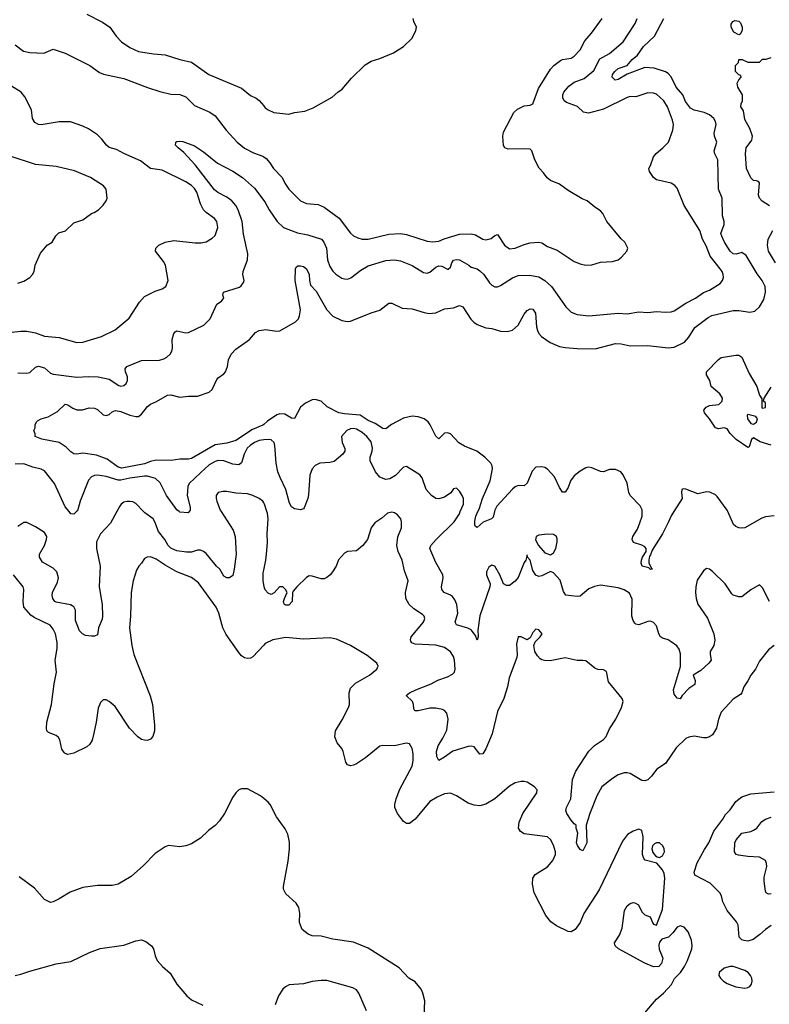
# Model space of a CAD drawing. Header units: inches. Extents: x 1678809 to 1859548, y 384609 to 522868.
# Tile 361 of 386: x 1798342 to 1803436, y 496653 to 503341. Entities that reach past the tile are written whole.
import ezdxf

# ---------------------------------------------------------------- set-up
doc = ezdxf.new("R2010")
doc.units = ezdxf.units.IN
doc.header["$MEASUREMENT"] = 0
for name, color, linetype in [('B7499', 7, 'Continuous'), ('B7590', 7, 'Continuous'), ('B8409', 7, 'Continuous'), ('B8500', 7, 'Continuous')]:
    doc.layers.add(name, color=color, linetype=linetype)

msp = doc.modelspace()

# ---------------------------------------------------------------- linework, layer by layer
at = {"layer": 'B7499', "color": 5}
for points, elevation in [([(1799001.6, 500000), (1798959.1, 499920.9), (1798890, 499849.5), (1798864.8, 499795.2), (1798864, 499750), (1798889.3, 499629.3), (1798882.2, 499490), (1798901.8, 499370), (1798904.7, 499290), (1798901.3, 499270), (1798877, 499210), (1798870, 499164), (1798850, 499153.2), (1798830, 499153.2), (1798790, 499159), (1798768.7, 499170), (1798749.2, 499190), (1798720.5, 499260.5), (1798720.4, 499330), (1798710, 499353.6), (1798687.7, 499367.7), (1798590, 499385.7), (1798580.9, 499390), (1798566, 499410), (1798562, 499430), (1798565.4, 499450), (1798599.4, 499520.6), (1798605.1, 499550), (1798593.5, 499590), (1798583, 499603), (1798570, 499615.1), (1798495.8, 499655.8), (1798475.8, 499690), (1798476.4, 499710), (1798509.7, 499770), (1798524.2, 499810), (1798526.2, 499830), (1798510, 499858.9), (1798450, 499897.3), (1798390, 499925.1), (1798370, 499927), (1798330, 499899.5)], 460), ([(1798727.3, 500000), (1798710, 499982.9), (1798690, 499986), (1798678.1, 500000)], 440), ([(1799710.7, 500000), (1799793.5, 499873.5), (1799806.5, 499830), (1799812.8, 499710), (1799799.5, 499610), (1799790, 499565.2), (1799768.7, 499551.3), (1799750, 499551.1), (1799730, 499561.1), (1799702.4, 499610), (1799679.1, 499630), (1799610, 499714.8), (1799590, 499729.8), (1799570, 499738.2), (1799550, 499738.2), (1799510, 499724.8), (1799476.3, 499723.7), (1799410, 499733.5), (1799370, 499752), (1799350.6, 499770), (1799328.2, 499810), (1799284.5, 499864.5), (1799260.6, 499930), (1799248.5, 499950), (1799191.3, 499991.3), (1799183, 500000)], 460), ([(1799492.8, 500000), (1799487.3, 499992.7), (1799430, 499997.3), (1799426.1, 500000)], 440), ([(1800000, 499093), (1799925.8, 499014.3), (1799910, 499005.3), (1799890, 499002), (1799870, 499007.3), (1799850, 499021.1), (1799830, 499043.5), (1799744.3, 499164.3), (1799721.6, 499210), (1799694.5, 499310), (1799676.5, 499350), (1799556.3, 499516.3), (1799510, 499552.3), (1799410, 499592.1), (1799330, 499636.4), (1799270, 499676), (1799230, 499692.8), (1799208.5, 499691.5), (1799190, 499682.7), (1799170.5, 499650), (1799150.5, 499630), (1799136.7, 499603.3), (1799113.4, 499530), (1799098.3, 499450), (1799094.7, 499290), (1799086.9, 499210), (1799103.2, 499090), (1799118.5, 499030), (1799228.5, 498748.5), (1799245.2, 498690), (1799258.5, 498550), (1799257.8, 498510), (1799247.1, 498472.9), (1799230, 498454.7), (1799210, 498445.6), (1799190, 498446.5), (1799170, 498452.5), (1799144.8, 498470), (1799089, 498530), (1798990, 498675.4), (1798950, 498711.1), (1798930, 498720.5), (1798910, 498722), (1798890, 498702.7), (1798874, 498666), (1798861.8, 498570), (1798845.9, 498494.1), (1798833.5, 498446.5), (1798819.5, 498420.5), (1798798.3, 498401.7), (1798710, 498360.3), (1798670, 498351), (1798650, 498356.3), (1798642.9, 498362.9), (1798627.4, 498387.4), (1798614, 498450), (1798605.5, 498465.5), (1798590, 498479.1), (1798538.6, 498498.6), (1798527.1, 498510), (1798523.1, 498530), (1798527, 498570), (1798557.8, 498690), (1798575, 498830), (1798590.8, 498910), (1798582.2, 498990), (1798595.5, 499070), (1798596.5, 499110), (1798584.8, 499170), (1798570, 499201.6), (1798549.1, 499229.1), (1798439.8, 499279.8), (1798417.8, 499297.8), (1798370.8, 499350), (1798364.2, 499390), (1798370.8, 499470), (1798366, 499490), (1798299.7, 499570)], 480), ([(1800000, 499504.2), (1799995.8, 499530), (1799995.8, 499584.2), (1800000, 499602.7)], 460), ([(1800000, 498051.2), (1799977.2, 498070), (1799890, 498117), (1799850, 498117), (1799830, 498109.3), (1799810, 498089.3), (1799790, 498061.2), (1799734.4, 497950), (1799699.4, 497900.6), (1799671.3, 497868.7), (1799625.4, 497834.6), (1799570, 497781.6), (1799510, 497742.9), (1799470, 497729.5), (1799430, 497723.7), (1799352.9, 497732.9), (1799330, 497722.7), (1799262.3, 497677.7), (1799183.9, 497596.1), (1799099.2, 497520.8), (1799010, 497469.4), (1798970, 497459.5), (1798870, 497460.9), (1798770, 497446.6), (1798684.4, 497415.6), (1798610, 497369.4), (1798570, 497349.4), (1798550, 497346), (1798510, 497365.2), (1798441.6, 497441.6), (1798338.9, 497518.9)], 520), ([(1798310, 496848.8), (1798350, 496857.6), (1798410, 496879.3), (1798590, 496928), (1798690, 496943.8), (1798815.7, 497004.3), (1798887.9, 497032.1), (1799050, 497054.6), (1799130, 497084.6), (1799170.3, 497090.3), (1799199.3, 497079.3), (1799237.1, 497050), (1799250.2, 497030.2), (1799262.6, 496982.6), (1799277, 496950), (1799312.4, 496910), (1799364.1, 496864.1), (1799410, 496790.3), (1799477.4, 496710), (1799510, 496684.9), (1799586.8, 496646.8)], 520)]:
    msp.add_lwpolyline(points, dxfattribs=dict(at, elevation=elevation))
at = {"layer": 'B7590', "color": 5}
for points, elevation in [([(1798798.4, 503378.4), (1798905.5, 503325.5), (1798953.4, 503290), (1798996.4, 503230), (1799034.4, 503190), (1799090, 503151.8), (1799150, 503126.5), (1799250, 503110.3), (1799330, 503102.8), (1799430, 503070.3), (1799510, 503053.1), (1799628, 502970), (1799850, 502877.4), (1799910, 502827), (1799950, 502808.2), (1799970, 502792.7), (1800000, 502755.4)], 480), ([(1798310.7, 503170), (1798368.7, 503128.7), (1798410, 503119.3), (1798506.3, 503113.7), (1798570, 503141), (1798650, 503114), (1798818.8, 503030), (1798883.1, 502983.1), (1798910.3, 502970.3), (1799050, 502942), (1799210, 502881.3), (1799294.4, 502854.4), (1799370, 502836), (1799430, 502833.2), (1799470, 502817.2), (1799530, 502758.3), (1799634, 502714), (1799670, 502688.9), (1799745.7, 502590), (1799820.3, 502510), (1799868.8, 502468.8), (1799930, 502437.7), (1799993.6, 502413.6), (1800000, 502409.3)], 460), ([(1798250, 501214.6), (1798350, 501226), (1798390, 501225.7), (1798450, 501214.9), (1798510, 501192.7), (1798610, 501182.4), (1798730, 501148.9), (1798770, 501151.6), (1798897.2, 501190), (1798990, 501234.6), (1799085.7, 501314.3), (1799156.4, 501423.6), (1799190, 501461.5), (1799262.3, 501497.7), (1799310, 501513.4), (1799335.1, 501530), (1799351, 501570), (1799333.3, 501673.3), (1799319.5, 501699.5), (1799263.7, 501770), (1799267.6, 501790), (1799287, 501810), (1799329.8, 501830.2), (1799390, 501840.7), (1799535.1, 501824.9), (1799575.1, 501824.9), (1799608.2, 501831.8), (1799650, 501857.1), (1799670, 501874.8), (1799687.6, 501930), (1799681.6, 501970), (1799666, 501990), (1799610, 502030.8), (1799591, 502051), (1799570.4, 502090.4), (1799545.2, 502170), (1799530, 502195), (1799510, 502216.3), (1799470, 502240.2), (1799310, 502318.9), (1799230, 502329.8), (1799162.1, 502382.1), (1799050, 502431.7), (1799000.4, 502460.4), (1798950, 502474.4), (1798930.9, 502490), (1798899.8, 502530), (1798870, 502559.2), (1798810, 502600.9), (1798770, 502619.2), (1798686.7, 502646.7), (1798610, 502647.7), (1798488.2, 502628.2), (1798468.7, 502630), (1798444.2, 502644.2), (1798429.6, 502669.6), (1798420.9, 502730), (1798377.7, 502817.7), (1798352, 502850), (1798286, 502890)], 460), ([(1798330, 500943.1), (1798390, 500940.2), (1798410, 500946), (1798450, 500981.5), (1798470, 500989.1), (1798510, 500976.9), (1798550, 500940.3), (1798570, 500932.7), (1798730, 500912.4), (1798810, 500918.2), (1798876, 500916), (1798950, 500898.7), (1799015.9, 500855.9), (1799030, 500851.3), (1799050, 500856.5), (1799064.4, 500870), (1799074, 500890), (1799075, 500915.1), (1799061.6, 500950), (1799059.5, 500970), (1799070, 500986.8), (1799170, 501027.4), (1799291.1, 501028.9), (1799322.4, 501037.6), (1799341.2, 501050), (1799365.2, 501070), (1799375.1, 501090), (1799379.6, 501110), (1799378.7, 501170), (1799389.6, 501210.4), (1799398.6, 501221.4), (1799410, 501227.3), (1799470, 501214), (1799490, 501217.3), (1799594.3, 501265.7), (1799636, 501310), (1799681.2, 501410), (1799712.3, 501430), (1799729, 501450), (1799722, 501470), (1799726, 501490), (1799835.6, 501524.4), (1799847.3, 501532.7), (1799863.7, 501556.3), (1799866.6, 501570), (1799858.7, 501610), (1799859.7, 501630), (1799889.8, 501710), (1799892, 501750), (1799863.7, 501883.7), (1799854, 501970), (1799826, 502050), (1799810, 502078.8), (1799783.1, 502110), (1799750, 502135), (1799687.6, 502167.6), (1799665.7, 502185.7), (1799534.9, 502354.9), (1799458.3, 502438.3), (1799418.4, 502470), (1799401.6, 502490), (1799402.7, 502510), (1799410, 502514.4), (1799430, 502517.4), (1799450, 502514.3), (1799530, 502483.7), (1799590, 502443.1), (1799687.2, 502367.2), (1799790, 502313), (1799854.9, 502270), (1799936.5, 502196.5), (1800000, 502113.4)], 440), ([(1798330, 501550.8), (1798370, 501566), (1798410, 501591.3), (1798428.7, 501610), (1798439, 501630), (1798446.3, 501673.7), (1798484.1, 501755.9), (1798528.7, 501810), (1798562, 501830), (1798587.2, 501872.8), (1798607, 501893), (1798652.1, 501907.9), (1798710, 501961), (1798770, 501981), (1798830, 502024.7), (1798848.9, 502031.1), (1798878, 502050), (1798910, 502082), (1798928.7, 502110), (1798935.3, 502130), (1798929, 502190), (1798911.9, 502211.9), (1798822, 502270), (1798714.2, 502314.2), (1798590, 502343.7), (1798450, 502358), (1798270, 502417.7)], 480), ([(1800000, 500592.3), (1799993.4, 500586.6), (1799923.2, 500556.8), (1799810, 500482.8), (1799750, 500464.9), (1799670, 500454.8), (1799510, 500361.8), (1799490, 500356.4), (1799430, 500356.2), (1799371.7, 500348.3), (1799270, 500348.7), (1799230, 500340.2), (1799190, 500325), (1799035.8, 500295.8), (1799010, 500301.1), (1798937.2, 500357.2), (1798864.5, 500384.5), (1798770, 500396.5), (1798730, 500389.8), (1798710, 500393.3), (1798690, 500406), (1798657.7, 500437.7), (1798610, 500469.7), (1798492.5, 500492.5), (1798448, 500510), (1798447.3, 500527.3), (1798438, 500550), (1798448, 500570), (1798448, 500590), (1798455.3, 500610), (1798463.2, 500616.8), (1798488, 500630), (1798535.1, 500644.9), (1798599.3, 500680.7), (1798650, 500730.3), (1798670, 500726), (1798702.2, 500702.2), (1798730, 500691.3), (1798768.8, 500691.2), (1798814.2, 500705.9), (1798850, 500702.3), (1798870, 500693.6), (1798910, 500657.8), (1798930, 500651.9), (1798950, 500658.6), (1798970, 500677.2), (1798993.9, 500686.1), (1799030, 500679), (1799090, 500655.4), (1799130, 500645.2), (1799150, 500646.3), (1799170, 500661.8), (1799210, 500713.5), (1799229.9, 500730.1), (1799272.6, 500747.4), (1799345.6, 500790), (1799370, 500792.7), (1799430, 500776.6), (1799490, 500785.2), (1799550, 500785.1), (1799630, 500812), (1799649.8, 500830), (1799681.7, 500898.3), (1799690.8, 500909.2), (1799730, 500935.2), (1799740.7, 500950), (1799753.6, 500986.4), (1799760.2, 501030), (1799779.9, 501070), (1799810, 501103.2), (1799903.9, 501170), (1799943.5, 501216.5), (1799969.4, 501230), (1800000, 501235.4)], 420), ([(1800000, 500486.7), (1799970, 500483), (1799937.4, 500470), (1799907.2, 500450), (1799888, 500430), (1799866.5, 500390), (1799848.3, 500331.7), (1799830, 500318), (1799790, 500322), (1799730, 500344.9), (1799690, 500347), (1799670, 500341.3), (1799630, 500317.3), (1799570, 500264.5), (1799494.3, 500190), (1799483.9, 500170), (1799479.8, 500110), (1799500.7, 500030), (1799500.3, 500010), (1799492.8, 500000)], 440), ([(1798678.1, 500000), (1798650, 500033), (1798578.3, 500190), (1798510, 500276.9), (1798488.7, 500288.7), (1798430, 500301.4), (1798370, 500323.5), (1798310, 500322.3)], 440), ([(1799426.1, 500000), (1799410, 500011.3), (1799339.8, 500110), (1799295.9, 500195.9), (1799264.7, 500224.7), (1799210, 500240.2), (1799190, 500241.2), (1799090, 500228.1), (1799030, 500212.6), (1799010, 500212.7), (1798930, 500239.3), (1798870, 500247.1), (1798850, 500244.8), (1798830, 500235.6), (1798810, 500213), (1798751.9, 500070), (1798733.7, 500006.3), (1798727.3, 500000)], 440), ([(1800000, 500060.1), (1799994.7, 500070), (1799969.8, 500089.8), (1799926, 500110), (1799890, 500120.3), (1799810, 500126.4), (1799750, 500136.4), (1799723.1, 500136.9), (1799691.3, 500130), (1799678, 500110), (1799676.4, 500090), (1799681.3, 500070), (1799704.2, 500010), (1799710.7, 500000)], 460), ([(1799183, 500000), (1799130, 500056.2), (1799110, 500066), (1799090, 500068.3), (1799070, 500069.7), (1799050, 500063.5), (1799030.4, 500050), (1799022, 500038), (1799001.6, 500000)], 460)]:
    msp.add_lwpolyline(points, dxfattribs=dict(at, elevation=elevation))
at = {"layer": 'B8409', "color": 5}
for points, elevation in [([(1800000, 499602.7), (1800015.3, 499670), (1800019.7, 499710), (1800026.2, 499790), (1800024.2, 499850), (1800029.8, 499950), (1800025.7, 499990), (1800022.3, 500000)], 460), ([(1803470.2, 499089.8), (1803430, 499062), (1803370, 498983.7), (1803343.1, 498930), (1803310.4, 498890), (1803290.4, 498850), (1803262.6, 498810), (1803250.3, 498770), (1803241.4, 498758.6), (1803190, 498726.2), (1803110, 498638.7), (1803090.2, 498589.8), (1803078.6, 498530), (1803050, 498484.7), (1803030.2, 498469.8), (1803010, 498463.9), (1802990, 498463.1), (1802925.7, 498474.3), (1802890, 498468.4), (1802870, 498459.1), (1802804.4, 498395.6), (1802730.2, 498289.8), (1802672, 498250), (1802636.3, 498203.7), (1802610, 498178.3), (1802590, 498170.9), (1802570, 498172.9), (1802490, 498220.9), (1802470, 498226.2), (1802450, 498225.3), (1802410, 498212), (1802370, 498187.4), (1802298, 498130), (1802263.2, 498070), (1802216.9, 497950), (1802191.8, 497870), (1802195.4, 497750), (1802170, 497696), (1802150, 497706), (1802132.5, 497732.5), (1802126.8, 497750), (1802135.8, 497815.8), (1802122.7, 497850), (1802124, 497870), (1802110, 497879.3), (1802090, 497903.6), (1802059.8, 497950), (1802054.2, 497970), (1802057.6, 497990), (1802086.5, 498050), (1802099.3, 498180.7), (1802122.2, 498237.8), (1802210, 498373.4), (1802248.5, 498411.5), (1802310, 498453.1), (1802328.1, 498471.9), (1802350, 498523.8), (1802394.3, 498590), (1802431.3, 498670), (1802442.9, 498710), (1802437, 498730), (1802344.6, 498844.6), (1802330, 498913.2), (1802310, 498924.5), (1802270, 498928), (1802250, 498937.4), (1802190, 498985.6), (1802170, 498989.6), (1802130, 498987.8), (1802050, 499006), (1801946.5, 498986.5), (1801907.8, 498987.8), (1801890, 498992.3), (1801880.1, 499000.1), (1801860.7, 499020.7), (1801843.6, 499050), (1801837, 499090), (1801844.1, 499115.9), (1801879.3, 499150), (1801891.8, 499170), (1801870, 499197.6), (1801850, 499202), (1801830, 499179.3), (1801810, 499142), (1801790.8, 499129.2), (1801750, 499149), (1801730, 499148.7), (1801718.4, 499101.6), (1801723.6, 499030), (1801719.6, 499010), (1801668, 498870), (1801656.5, 498810), (1801631.3, 498730), (1801590, 498642.7), (1801552.4, 498490), (1801510, 498389.2), (1801490, 498355.1), (1801470, 498352.7), (1801430, 498402.7), (1801410, 498407.3), (1801390, 498404.7), (1801286.2, 498373.8), (1801230, 498331.2), (1801189.7, 498309.7), (1801176.6, 498336.6), (1801174.7, 498370), (1801186.4, 498410), (1801218.3, 498461.7), (1801243.9, 498516.1), (1801254.2, 498590), (1801243.9, 498630), (1801230, 498648.2), (1801215.8, 498655.8), (1801170, 498665.8), (1801130, 498664.4), (1801050, 498646), (1801027.5, 498647.5), (1801020.3, 498660.3), (1801017.8, 498690), (1801010.8, 498710), (1800967.6, 498750), (1800991.8, 498770), (1801033.6, 498790), (1801137.6, 498830), (1801183.7, 498856.3), (1801250, 498878.5), (1801283.5, 498896.5), (1801295.8, 498910), (1801301.7, 498930), (1801296, 498990), (1801290, 499016), (1801270, 499047.3), (1801230, 499076.4), (1801170, 499093), (1801030, 499099.1), (1801007.7, 499107.7), (1801000.6, 499120.6), (1800997.2, 499130), (1801002, 499150), (1801087.1, 499250), (1801094.3, 499274.3), (1801091.2, 499290), (1801080.3, 499300.3), (1801020.8, 499340.7), (1800989.4, 499369.4), (1800966.3, 499410), (1800963.5, 499450), (1800981.5, 499530), (1800957.8, 499597.8), (1800940.4, 499670), (1800913.1, 499730), (1800904.7, 499770), (1800911.9, 499828.1), (1800937, 499890), (1800937.2, 499930), (1800933.2, 499950), (1800910, 499977.2), (1800890, 499991.8), (1800870, 499996.2), (1800841, 499990), (1800803.5, 499956.5), (1800755.3, 499924.7), (1800731, 499890), (1800704.9, 499810), (1800673.4, 499770), (1800630, 499734), (1800570.5, 499729.5), (1800550, 499717.2), (1800508.5, 499671.5), (1800492.7, 499630), (1800468.2, 499590), (1800452.7, 499570), (1800430, 499551.6), (1800410, 499543.5), (1800390, 499543.1), (1800330, 499562.6), (1800310, 499563.5), (1800290, 499553.3), (1800224.9, 499490), (1800200.9, 499459.1), (1800196.3, 499450), (1800192.9, 499390), (1800170, 499363.6), (1800150, 499365.1), (1800141.2, 499370), (1800138, 499378), (1800135.1, 499390), (1800140.9, 499410), (1800159, 499450), (1800149, 499470), (1800130, 499489), (1800106.8, 499490), (1800072.2, 499447.8), (1800050, 499437.6), (1800030, 499446.6), (1800010, 499468), (1800002.3, 499490), (1800000, 499504.2)], 460), ([(1803438.7, 499390), (1803390, 499482), (1803370, 499502), (1803310, 499469.2), (1803250, 499422), (1803230, 499420.7), (1803191.8, 499431.8), (1803181.2, 499441.2), (1803137.2, 499510), (1803050, 499594), (1803030, 499608.7), (1803010, 499614), (1802990, 499598), (1802945.5, 499534.5), (1802936.3, 499490), (1802934.9, 499450), (1802938.4, 499410), (1802950.3, 499370.3), (1803016.3, 499276.3), (1803058.4, 499170), (1803065.8, 499125.8), (1803059.5, 499090), (1803035.3, 499050), (1803034, 499030), (1803040.4, 498990), (1803024.9, 498970), (1802970, 498920.4), (1802919.1, 498890), (1802932.5, 498852.5), (1802930, 498825.6), (1802890, 498799.6), (1802843.8, 498750), (1802830, 498729.2), (1802810, 498732), (1802790, 498760.9), (1802785.3, 498790), (1802832.6, 498947.4), (1802833.5, 499033.5), (1802824.8, 499064.8), (1802807.3, 499087.3), (1802770, 499115.6), (1802750, 499128.5), (1802710, 499139.8), (1802697.4, 499150), (1802685.6, 499170), (1802670, 499223.7), (1802650, 499246.3), (1802630, 499254.8), (1802610, 499254.2), (1802550, 499231.8), (1802530, 499235.1), (1802522.8, 499242.8), (1802510, 499261.2), (1802501.3, 499290), (1802504.9, 499404.9), (1802485.3, 499445.3), (1802450, 499467.8), (1802410, 499481.6), (1802290, 499499.7), (1802247.6, 499492.4), (1802210, 499476.2), (1802150, 499426), (1802130, 499422.4), (1802052.7, 499432.7), (1802036.6, 499456.6), (1802014.2, 499534.2), (1801970, 499584), (1801950, 499593.2), (1801890, 499562.9), (1801870, 499559.6), (1801850, 499567.6), (1801830, 499600.9), (1801810, 499669.2), (1801793.2, 499690), (1801790, 499706), (1801781.1, 499670), (1801770, 499654), (1801730, 499551.8), (1801710, 499527.3), (1801670, 499499.3), (1801650, 499497.2), (1801629, 499510), (1801605.2, 499570), (1801570, 499628.7), (1801550, 499637.2), (1801530, 499622), (1801522.8, 499610), (1801514.8, 499590), (1801514.8, 499570), (1801538.8, 499510), (1801537.3, 499490), (1801468.7, 499291.3), (1801455.9, 499195.9), (1801458.8, 499150), (1801450, 499128), (1801438.6, 499158.6), (1801410, 499197.2), (1801387.8, 499207.8), (1801309.6, 499230), (1801301.3, 499250), (1801320.4, 499310), (1801313.6, 499370), (1801300.2, 499400.2), (1801282.7, 499422.7), (1801270, 499433.3), (1801227, 499450), (1801211.6, 499470), (1801207.6, 499490), (1801220.9, 499550), (1801218, 499570), (1801170, 499654), (1801129.6, 499750), (1801137, 499770), (1801171.6, 499810), (1801293.7, 499930), (1801330, 499984.9), (1801336.3, 500000)], 440), ([(1801568.8, 500000), (1801558.7, 499961.3), (1801548.5, 499951.5), (1801491.2, 499928.8), (1801450, 499891.6), (1801438.9, 499898.9), (1801434.7, 499910), (1801434.1, 499934.1), (1801442.7, 499970), (1801456.1, 500000)], 420), ([(1802786.5, 500000), (1802768.4, 499971.6), (1802751.8, 499930), (1802709.4, 499850), (1802640.9, 499739.1), (1802630, 499706), (1802622.9, 499697.1), (1802616.5, 499670), (1802618.4, 499650), (1802634.8, 499614.8), (1802642, 499610), (1802630, 499606), (1802617.2, 499617.2), (1802573.2, 499630), (1802565.7, 499650), (1802567.1, 499670), (1802574, 499690), (1802599.3, 499730), (1802599.3, 499750), (1802590, 499761.2), (1802570, 499772.7), (1802514, 499790), (1802504.7, 499810), (1802509.7, 499830), (1802539.6, 499880.4), (1802557, 499923), (1802571.6, 499970), (1802572.6, 500000)], 420), ([(1803470, 499971.9), (1803410, 499963.9), (1803384.7, 499955.3), (1803270, 499889.8), (1803250, 499886.5), (1803230, 499890.8), (1803210, 499898.2), (1803192.6, 499912.6), (1803154.2, 500000)], 420), ([(1802590, 496595.8), (1802670, 496687.7), (1802716.3, 496730), (1802770.9, 496789.1), (1802791.2, 496828.8), (1802832.3, 496870), (1802860.7, 496910), (1802881.3, 496950), (1802909.5, 497029.5), (1802913, 497050), (1802908.2, 497088.2), (1802885.1, 497145.1), (1802857.1, 497177.1), (1802830, 497187), (1802810, 497178), (1802781.7, 497138.3), (1802750.8, 497110), (1802705.2, 497094.8), (1802690, 497075.3), (1802685.8, 497054.1), (1802688, 497028), (1802712.5, 496967.5), (1802704, 496930), (1802684.7, 496910), (1802650, 496908.6), (1802590, 496932.4), (1802411.6, 497030), (1802388.3, 497050), (1802383.5, 497070), (1802417.3, 497122.7), (1802435.9, 497170), (1802452.8, 497290), (1802470, 497323.1), (1802490, 497338.9), (1802510, 497344.9), (1802523.1, 497343.1), (1802547.3, 497330), (1802570, 497281), (1802590, 497261), (1802626.8, 497246.8), (1802644.5, 497204.5), (1802650, 497198), (1802670, 497191.3), (1802710, 497298), (1802725.7, 497510), (1802722, 497542), (1802710, 497566), (1802671.9, 497611.9), (1802591.8, 497631.8), (1802583.3, 497643.3), (1802575.4, 497670), (1802578.5, 497790), (1802570, 497834), (1802550, 497842.7), (1802510, 497829.3), (1802473.4, 497806.6), (1802438, 497762), (1802279.5, 497430), (1802176.5, 497270), (1802150.3, 497210), (1802117.7, 497162.3), (1802090, 497145.4), (1802070, 497146.9), (1801990, 497187.1), (1801952.6, 497212.6), (1801917.7, 497257.7), (1801838.8, 497410), (1801827.7, 497470), (1801829.8, 497510.2), (1801844.2, 497535.8), (1801930, 497587.2), (1801964.4, 497630), (1801982.2, 497670), (1801983.5, 497690), (1801970, 497735.1), (1801950, 497773.6), (1801930, 497791), (1801770.9, 497810.9), (1801746.2, 497826.2), (1801731.2, 497850), (1801736, 497890), (1801760.4, 497950), (1801856.2, 498090), (1801859.3, 498110), (1801841.2, 498130), (1801790, 498162), (1801770, 498167), (1801750, 498167), (1801710, 498157.2), (1801670, 498134.5), (1801572, 498048), (1801510, 498012.4), (1801470, 498001.5), (1801430, 498005.3), (1801390, 498019.2), (1801310, 498069.7), (1801270, 498086.9), (1801230, 498083.9), (1801178.6, 498061.4), (1801130, 498030.9), (1801029.5, 497910.5), (1800990, 497882.7), (1800970, 497881), (1800950, 497895.6), (1800909.8, 497950), (1800892.3, 497990), (1800891.4, 498010), (1800900.3, 498050), (1800925.8, 498114.2), (1801009.8, 498270), (1801016.8, 498310), (1801015.5, 498355.5), (1801009.6, 498390), (1800990, 498423.7), (1800967.5, 498427.5), (1800889.6, 498409.6), (1800810, 498411.5), (1800790, 498406), (1800691.6, 498328.4), (1800630, 498286.2), (1800610, 498276.8), (1800590, 498273.7), (1800570, 498280.5), (1800557.2, 498297.2), (1800541.3, 498370), (1800531.2, 498390), (1800498.4, 498430), (1800482.5, 498470), (1800487.8, 498510), (1800533.9, 498586.1), (1800576.8, 498670), (1800582.2, 498690), (1800580.3, 498770), (1800590, 498800.4), (1800624.6, 498835.4), (1800718.4, 498890), (1800769.3, 498930), (1800777.2, 498950), (1800769.2, 498970), (1800702.3, 499022.3), (1800589.6, 499089.7), (1800494.3, 499134.3), (1800450, 499143.6), (1800270, 499134.7), (1800150, 499146), (1800062, 499130), (1800010, 499103.6), (1800000, 499093)], 480), ([(1803450, 497188.8), (1803410, 497161.8), (1803372.9, 497127.1), (1803326.9, 497093.1), (1803290, 497082.9), (1803266.1, 497086.1), (1803250, 497092.4), (1803232.4, 497110), (1803224.5, 497190), (1803213.2, 497213.2), (1803151, 497290), (1803121.3, 497350), (1803112, 497390), (1803100.9, 497410), (1803035.3, 497475.3), (1802930, 497529.7), (1802925.1, 497550), (1802945.5, 497614.5), (1802995.6, 497704.4), (1803026.2, 497750), (1803059.3, 497830), (1803119.8, 497910), (1803137.8, 497942.2), (1803170, 497974.4), (1803208.4, 498031.6), (1803250, 498062.7), (1803310, 498083.2), (1803470, 498096.5)], 460), ([(1801090.9, 496570), (1801096.2, 496676.2), (1801082, 496730), (1801070, 496756), (1801030, 496806), (1800986, 496830), (1800920.5, 496900.5), (1800710, 497035.6), (1800610, 497075.1), (1800470, 497095.1), (1800390, 497117), (1800330, 497119.3), (1800302, 497130), (1800262.5, 497162.5), (1800242.7, 497210), (1800245.2, 497270), (1800239, 497310), (1800220.9, 497340.9), (1800150, 497403.7), (1800135.1, 497435.1), (1800133.8, 497453.8), (1800165.3, 497625.3), (1800175.1, 497710), (1800175.5, 497755.5), (1800164, 497810), (1800145.2, 497845.2), (1800086.3, 497926.3), (1800042.9, 498010), (1800030, 498026.6), (1800000, 498051.2)], 520), ([(1803450, 497403), (1803430, 497400.7), (1803416, 497410), (1803410, 497422), (1803402.2, 497490), (1803402.2, 497517.8), (1803418.9, 497590), (1803418, 497610), (1803409.7, 497629.7), (1803370, 497652.3), (1803290, 497657.3), (1803226.6, 497666.6), (1803212.1, 497672.1), (1803198.7, 497690), (1803202, 497750), (1803211.3, 497770), (1803250, 497814.9), (1803310, 497826.4), (1803330, 497835.8), (1803351, 497850), (1803385.5, 497894.5), (1803409.4, 497910), (1803450, 497923.8)], 440), ([(1800698, 496610), (1800647.6, 496730), (1800630.8, 496750.8), (1800605.3, 496765.3), (1800430, 496814.7), (1800390, 496815.8), (1800330, 496807.8), (1800270, 496793), (1800173.7, 496786.3), (1800147.5, 496772.5), (1800130, 496755.3), (1800100.7, 496710), (1800079.1, 496650)], 540)]:
    msp.add_lwpolyline(points, dxfattribs=dict(at, elevation=elevation))
for points, elevation in [([(1801930, 499846.6), (1801870, 499839), (1801852, 499830), (1801847.7, 499807.7), (1801866.8, 499770), (1801910, 499720.7), (1801950, 499706), (1801970, 499721), (1801986.6, 499750), (1801994.8, 499794.8), (1801994.8, 499814.8), (1801989, 499830), (1801970, 499845.2)], 440), ([(1802670, 497750.5), (1802656.2, 497743.8), (1802641.6, 497730), (1802636.9, 497710), (1802644.6, 497684.6), (1802662.4, 497662.4), (1802674.6, 497654.6), (1802690, 497651.7), (1802710, 497661.3), (1802723.2, 497690), (1802722, 497710), (1802713.4, 497730), (1802690, 497749.9)], 480), ([(1803170, 496911.3), (1803130, 496899.5), (1803094.8, 496870), (1803094, 496850), (1803104, 496830), (1803124, 496810), (1803150, 496794.4), (1803210, 496772), (1803270, 496764.2), (1803290, 496766.7), (1803304.9, 496775.1), (1803316.2, 496790), (1803320.7, 496810), (1803317.6, 496830), (1803309.5, 496850), (1803292, 496870), (1803270, 496883.6), (1803190, 496909.6)], 480)]:
    msp.add_lwpolyline(points, close=True, dxfattribs=dict(at, elevation=elevation))
at = {"layer": 'B8500', "color": 5}
for points, elevation in [([(1800000, 502755.4), (1800010, 502743), (1800030, 502728.2), (1800070, 502710.5), (1800170, 502698.8), (1800210, 502710.8), (1800280.2, 502719.8), (1800336.6, 502743.4), (1800465.6, 502814.4), (1800504, 502850), (1800534, 502870), (1800596.6, 502943.4), (1800690, 503034.8), (1800730, 503060.7), (1800790, 503077.3), (1800883.3, 503116.7), (1800950, 503158.8), (1801007.2, 503212.8), (1801033.8, 503266.2), (1801038, 503290), (1801019.5, 503330), (1801015.6, 503350)], 480), ([(1800000, 502409.3), (1800017.7, 502397.7), (1800042.3, 502370), (1800067, 502330), (1800124.6, 502270), (1800144.2, 502230), (1800172, 502190), (1800251.2, 502111.2), (1800290, 502093.8), (1800370, 502086.5), (1800410, 502068), (1800513.1, 501993.1), (1800590, 501892), (1800610, 501873.4), (1800639.4, 501859.4), (1800670, 501851.6), (1800710, 501851.4), (1800850, 501885.4), (1800930, 501888.5), (1800970, 501882.7), (1801110, 501837.3), (1801150, 501832.4), (1801190, 501838.2), (1801226.1, 501853.9), (1801330, 501885.2), (1801410, 501887.5), (1801439.1, 501879.1), (1801490, 501850.3), (1801510, 501845.2), (1801545.7, 501854.3), (1801570, 501874.9), (1801590, 501882), (1801636.9, 501810), (1801670, 501785.7), (1801710, 501788.6), (1801770, 501815), (1801810, 501826), (1801870.2, 501830.2), (1801890, 501825.5), (1801930, 501800.9), (1801995.5, 501775.5), (1802110, 501698.4), (1802150, 501682), (1802190, 501673.4), (1802230, 501676.3), (1802290, 501694.8), (1802370, 501698.8), (1802410, 501710.8), (1802432.1, 501727.9), (1802468.7, 501770), (1802475.3, 501790), (1802455.3, 501830), (1802430, 501854), (1802333.2, 501970), (1802304.8, 502024.8), (1802290, 502044), (1802250, 502069), (1802199, 502110), (1802164.5, 502124.5), (1802070, 502181.2), (1802010, 502225.2), (1801950, 502249.2), (1801926.6, 502266.6), (1801902, 502302), (1801872.9, 502332.9), (1801842, 502390), (1801822, 502450), (1801810, 502462), (1801770, 502465.2), (1801662, 502462), (1801638, 502470), (1801630, 502486), (1801626.3, 502550), (1801630, 502578), (1801699.3, 502710), (1801726, 502734), (1801751.7, 502748.3), (1801770, 502756.3), (1801810, 502760.7), (1801830, 502770.8), (1801867, 502873), (1801950, 503006), (1801971.1, 503030), (1802016.3, 503063.7), (1802030, 503070.2), (1802090, 503079.7), (1802110, 503093.4), (1802150, 503135.8), (1802182, 503198), (1802228.5, 503250), (1802300.5, 503350)], 460), ([(1800000, 502113.4), (1800010, 502100.3), (1800038.2, 502050), (1800091.6, 501971.6), (1800134.9, 501930), (1800230, 501893.2), (1800300.8, 501880.7), (1800392.3, 501850), (1800409.6, 501829.6), (1800426.8, 501790), (1800434.2, 501710), (1800450, 501664.4), (1800470, 501632.4), (1800490, 501613.4), (1800530, 501586.7), (1800550, 501580.3), (1800570, 501579.5), (1800593, 501587), (1800660, 501640), (1800710, 501669.2), (1800830, 501704.7), (1800890, 501710.2), (1800930, 501703.5), (1801010, 501672.4), (1801085.3, 501625.3), (1801110, 501620.8), (1801130, 501626.5), (1801170, 501660.2), (1801190, 501668.9), (1801210, 501666.7), (1801250, 501646), (1801252.9, 501647.1), (1801270, 501660.7), (1801277.7, 501690), (1801290, 501708.4), (1801310, 501713.2), (1801330, 501710.2), (1801394.4, 501674.4), (1801410, 501660.7), (1801450, 501648.8), (1801470, 501636.5), (1801496.5, 501610), (1801533.9, 501553.9), (1801550, 501537.6), (1801570, 501527.2), (1801590, 501527), (1801610, 501535.3), (1801691.3, 501588.7), (1801730, 501603.9), (1801807, 501607), (1801870, 501594.3), (1801910, 501568.9), (1801956, 501530), (1802053.4, 501390), (1802090, 501353.7), (1802130, 501338.3), (1802210, 501328.9), (1802410, 501347.7), (1802470, 501344), (1802550, 501356.9), (1802610, 501353.1), (1802670, 501358.9), (1802730, 501354.3), (1802770, 501357), (1802790, 501363.7), (1802870, 501416.9), (1802934, 501450), (1802990, 501488.8), (1803030, 501505.3), (1803102, 501550), (1803118, 501570), (1803124.7, 501590), (1803123.5, 501610), (1803116.9, 501630), (1803103.1, 501650), (1803035.3, 501735.3), (1803006.4, 501806.4), (1802982.6, 501850), (1802963.9, 501910), (1802858.4, 502078.4), (1802810, 502196), (1802794.7, 502214.8), (1802770, 502231.3), (1802670, 502254.3), (1802649.6, 502270), (1802621.6, 502310), (1802617, 502330), (1802630, 502351), (1802649.6, 502410), (1802667.3, 502432.7), (1802713.6, 502470), (1802751.6, 502510), (1802779.6, 502590), (1802784.2, 502630), (1802778.9, 502658.9), (1802743.7, 502750), (1802719.6, 502790), (1802670, 502835.1), (1802650, 502842.4), (1802610, 502845.1), (1802530, 502818.5), (1802490, 502818.7), (1802470, 502812.8), (1802310, 502734.4), (1802207, 502707), (1802173.3, 502713.3), (1802132.5, 502752.5), (1802058.8, 502778.8), (1802043, 502790), (1802032.2, 502810), (1802032.8, 502830), (1802040.3, 502850), (1802073.1, 502890), (1802110, 502916.6), (1802179, 502941), (1802243.4, 502996.6), (1802285, 503075), (1802350, 503110.9), (1802443.5, 503190), (1802525.1, 503314.9), (1802538.2, 503350)], 440), ([(1800000, 501235.4), (1800010, 501237.1), (1800090, 501225.3), (1800110, 501228.8), (1800215.1, 501290), (1800236.2, 501310), (1800244.5, 501330), (1800249.8, 501370.2), (1800214.2, 501570), (1800216.9, 501650), (1800220.4, 501659.6), (1800231.3, 501668.7), (1800250, 501670.2), (1800270, 501665.2), (1800290, 501648.9), (1800309.2, 501610), (1800310.9, 501570), (1800319.2, 501539.2), (1800357.6, 501497.6), (1800429.4, 501370), (1800470, 501326.9), (1800530, 501297.3), (1800570, 501290.3), (1800590, 501293.1), (1800730, 501350.2), (1800790, 501368), (1800850, 501414.9), (1800870, 501416.4), (1800941.4, 501381.4), (1801010, 501377), (1801090, 501351.6), (1801125.7, 501345.7), (1801170, 501350.3), (1801230, 501376.9), (1801290, 501383.9), (1801330, 501400.3), (1801354.3, 501390), (1801407.9, 501307.9), (1801427.2, 501287.2), (1801450, 501271.5), (1801509.2, 501249.2), (1801550, 501244.7), (1801610, 501225.5), (1801655.6, 501224.4), (1801690, 501233.4), (1801730, 501266.7), (1801770, 501340.5), (1801790, 501366), (1801810, 501376.4), (1801830, 501374.4), (1801847.3, 501347.3), (1801854.8, 501254.8), (1801860.8, 501230), (1801870.2, 501210.2), (1801888.5, 501188.5), (1801947.8, 501147.8), (1802010, 501122.4), (1802050, 501114.2), (1802130, 501108.3), (1802253.4, 501106.6), (1802390, 501141.6), (1802430, 501138.8), (1802490, 501125.4), (1802610, 501129.3), (1802750, 501113.2), (1802790, 501117.6), (1802861.1, 501150), (1802890, 501185.2), (1802929.5, 501250.5), (1803020.6, 501319.4), (1803046.9, 501333.1), (1803190, 501366), (1803230, 501366.2), (1803304.7, 501355.2), (1803338, 501362), (1803369.8, 501390.2), (1803398.5, 501441.5), (1803411.1, 501490), (1803407.4, 501530), (1803388.2, 501570), (1803355, 501615), (1803279.5, 501739.5), (1803250, 501761.1), (1803210.7, 501749.3), (1803189.9, 501749.9), (1803170, 501769.8), (1803131.3, 501830), (1803112.9, 501870), (1803107.7, 501890), (1803128.9, 501950), (1803129.8, 501970), (1803118.8, 502010), (1803115.1, 502130), (1803091, 502191), (1803085.6, 502390), (1803066.4, 502430), (1803062, 502450), (1803080.6, 502510), (1803063.7, 502550), (1803061.7, 502570), (1803074.2, 502630), (1803070.4, 502650), (1803059, 502670), (1803030, 502695.1), (1802993.3, 502710), (1802926.8, 502726.8), (1802901.2, 502741.2), (1802866.2, 502786.2), (1802848.5, 502830), (1802804, 502884), (1802770, 502953), (1802750, 502975.7), (1802730, 502986.8), (1802652.9, 503012.9), (1802590, 503017.5), (1802470, 502971.9), (1802410, 502935.2), (1802389.9, 502929.9), (1802367.5, 502950), (1802370.8, 502970), (1802385.7, 502990), (1802410, 503010.1), (1802470.6, 503029.4), (1802503.2, 503070), (1802540, 503100), (1802581.2, 503158.9), (1802655.9, 503230), (1802719.6, 503350)], 420), ([(1803437.1, 502077.1), (1803388, 502108), (1803369.9, 502130), (1803363.7, 502150), (1803370, 502233.2), (1803362.7, 502242.7), (1803350, 502248), (1803329.1, 502249.1), (1803310, 502267.6), (1803280.3, 502330), (1803274.7, 502430), (1803278, 502470), (1803317, 502523), (1803322.2, 502550), (1803303.2, 502603.2), (1803270, 502664), (1803261.5, 502721.5), (1803242.7, 502750), (1803244, 502770), (1803254, 502790), (1803254, 502830), (1803222, 502882), (1803218, 502910), (1803230, 502934), (1803246, 502950), (1803242, 502962), (1803230, 502966), (1803206, 502990), (1803206, 503030), (1803226, 503050), (1803230, 503072), (1803251.6, 503071.6), (1803290, 503052), (1803370, 503054), (1803390, 503074), (1803414, 503074), (1803450, 503084.7)], 380), ([(1803478.8, 501690), (1803429.9, 501770), (1803425.2, 501810), (1803429.3, 501850), (1803460.8, 501910)], 380), ([(1803450, 500450.8), (1803373.9, 500473.9), (1803330, 500500.9), (1803314.8, 500490), (1803298.8, 500441.2), (1803290, 500435.3), (1803211.2, 500490), (1803169.6, 500530), (1803150, 500562), (1803129.2, 500569.2), (1803090, 500562.9), (1803070, 500569.5), (1803030, 500629.5), (1802995.1, 500670), (1802992.3, 500690), (1803006.6, 500710), (1803030, 500721.1), (1803093.3, 500726.7), (1803115.6, 500750), (1803117.6, 500770), (1803100, 500800), (1803041.3, 500850), (1803031.2, 500891.2), (1803009.4, 500929.4), (1803009.6, 500950), (1803090, 501032.4), (1803110, 501046), (1803210, 501063), (1803230, 501062), (1803250.4, 501050), (1803299, 500939), (1803350.7, 500850), (1803370, 500792), (1803385.2, 500765.2), (1803385.8, 500705.8), (1803390, 500702.8), (1803410, 500708), (1803410, 500738), (1803398, 500750), (1803402, 500770), (1803450, 500845.5)], 380), ([(1801456.1, 500000), (1801463.5, 500016.5), (1801487.5, 500090), (1801538.2, 500210), (1801555.3, 500290), (1801553.5, 500310), (1801544.1, 500330), (1801504.1, 500370), (1801449.6, 500409.6), (1801365.1, 500445.1), (1801327.3, 500467.3), (1801270, 500528.1), (1801250, 500535.3), (1801230, 500532), (1801190, 500494.3), (1801170, 500512.8), (1801132.5, 500590), (1801118.2, 500610), (1801090, 500630.8), (1801050, 500643.5), (1801010, 500648.2), (1800950, 500635.5), (1800869, 500591), (1800830, 500563.2), (1800810, 500565.2), (1800758.4, 500598.4), (1800710, 500619), (1800654.8, 500654.8), (1800550, 500663.2), (1800511.7, 500671.7), (1800432, 500712), (1800390, 500749.3), (1800350, 500760.5), (1800330, 500758.5), (1800283.9, 500736.1), (1800249.3, 500710), (1800210, 500633.3), (1800190, 500634.5), (1800143.1, 500663.1), (1800110, 500664.6), (1800090, 500657.3), (1800025.6, 500614.4), (1800000, 500592.3)], 420), ([(1801336.3, 500000), (1801357.2, 500050), (1801358, 500090), (1801350, 500109.2), (1801330, 500139), (1801310, 500159), (1801290, 500154), (1801272.4, 500127.6), (1801230, 500097.6), (1801190, 500086.6), (1801169.3, 500090), (1801139.5, 500110), (1801105.1, 500150), (1801077, 500230), (1801060.9, 500250), (1800970, 500306.6), (1800950, 500302.7), (1800895.6, 500244.4), (1800858.2, 500221.8), (1800830, 500218.5), (1800790, 500234.8), (1800759.1, 500270), (1800724.1, 500344.1), (1800723.5, 500370), (1800738, 500410), (1800740.3, 500430), (1800730, 500473.3), (1800701, 500510), (1800670, 500537.1), (1800630, 500561.2), (1800610, 500564.2), (1800590, 500561.7), (1800565.5, 500550), (1800528, 500510), (1800532.7, 500470), (1800550.4, 500429.6), (1800550.5, 500410), (1800538, 500390), (1800479.7, 500340.3), (1800450, 500333.1), (1800381, 500330), (1800350, 500313.6), (1800329.2, 500290.8), (1800312.7, 500247.3), (1800305.5, 500114.5), (1800299.6, 500090), (1800274.3, 500025.7), (1800270, 500019.5), (1800250, 500011.8), (1800210, 500019.5), (1800190, 500033.3), (1800176.5, 500056.5), (1800151, 500151), (1800111.1, 500231.1), (1800096.8, 500270), (1800085.3, 500330), (1800076.1, 500450), (1800070.9, 500470), (1800050, 500488.5), (1800030.5, 500490.5), (1800000, 500486.7)], 440), ([(1802572.6, 500000), (1802573, 500013), (1802558.8, 500038.8), (1802490.5, 500110.5), (1802482.4, 500130), (1802470, 500193.3), (1802443.2, 500250), (1802426.9, 500270), (1802390, 500286.3), (1802350, 500285.8), (1802309.2, 500270.8), (1802290, 500272.4), (1802230, 500297), (1802210, 500301.1), (1802190, 500298.4), (1802150, 500275.5), (1802110, 500243.5), (1802084.7, 500210), (1802070, 500164.5), (1802050, 500131.5), (1802030, 500131.3), (1802010, 500163), (1801975.8, 500235.8), (1801930, 500287.6), (1801910, 500299.8), (1801890, 500305), (1801850, 500303.1), (1801825.5, 500274.5), (1801790, 500192.8), (1801770, 500175.8), (1801730, 500177.3), (1801710, 500168.7), (1801690, 500152.5), (1801583.8, 500036.2), (1801571.4, 500010), (1801568.8, 500000)], 420), ([(1803154.2, 500000), (1803149.8, 500010), (1803082.7, 500102.7), (1803070, 500115.1), (1803032.9, 500132.9), (1803010, 500133.6), (1802950, 500121.8), (1802870, 500153.3), (1802850, 500155.1), (1802842.8, 500150), (1802839.3, 500130), (1802843.6, 500090), (1802786.5, 500000)], 420), ([(1800022.3, 500000), (1800005.4, 500050), (1800000, 500060.1)], 460)]:
    msp.add_lwpolyline(points, dxfattribs=dict(at, elevation=elevation))
at = {"layer": 'B8500', "color": 5, "elevation": 380}
for points in [[(1803230, 503238), (1803196.4, 503256.4), (1803178, 503290), (1803178, 503310), (1803188, 503330), (1803203.1, 503336.9), (1803230, 503332), (1803239.8, 503319.8), (1803251.3, 503290), (1803251.6, 503268.4), (1803238, 503242)], [(1803290, 500659), (1803285.5, 500654.5), (1803288.9, 500630), (1803310, 500599.3), (1803330, 500593), (1803350, 500607.3), (1803357.2, 500630), (1803345.6, 500645.6)]]:
    msp.add_lwpolyline(points, close=True, dxfattribs=at)

doc.saveas('drawing.dxf')
